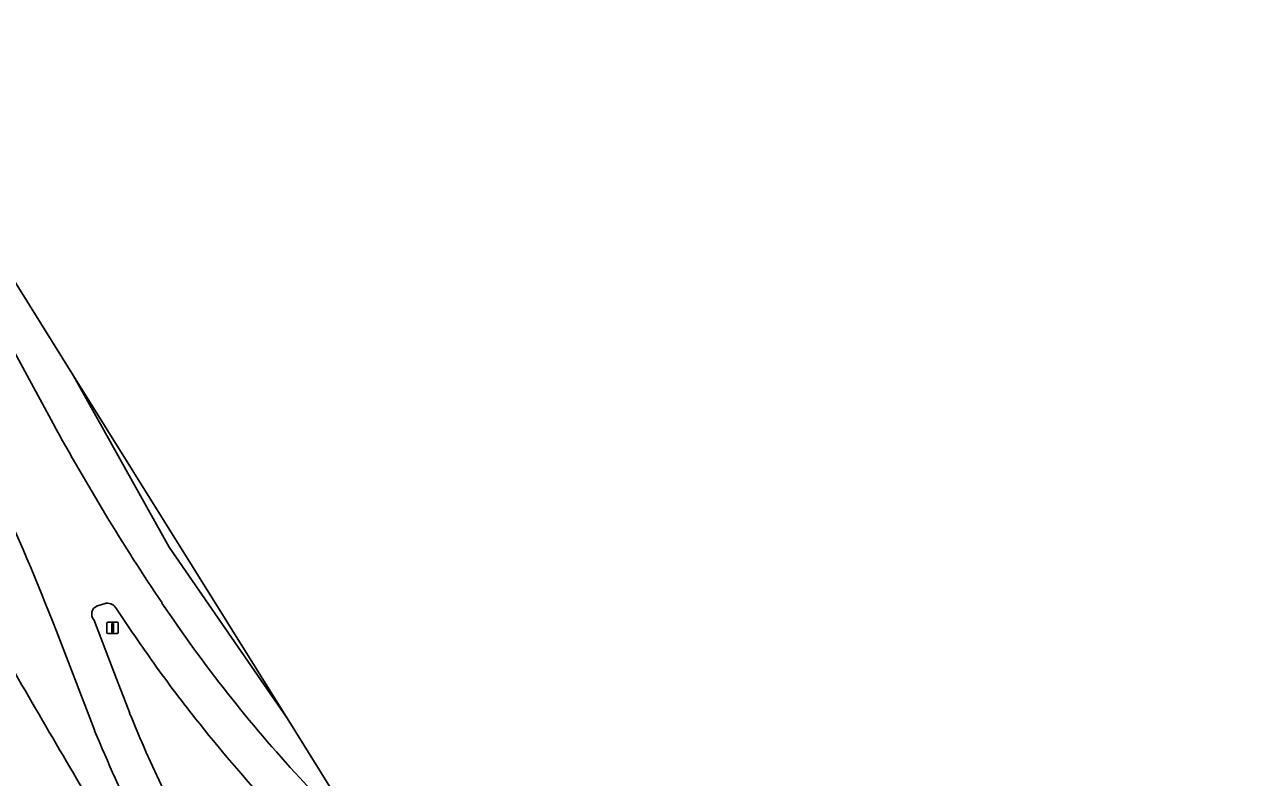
# Model space of a CAD drawing. Extents: x 158835 to 160077, y 386387 to 387778.
# Drawn here: x 159821.4 to 159927.2, y 387683.5 to 387749.2 of the extents above; entities that cross this region are included whole.
import ezdxf

# ---------------------------------------------------------------- set-up
doc = ezdxf.new("R2010")
doc.units = 0
for name, color, linetype in [('IMGEO_Berm_groen', 7, 'Continuous'), ('IMGEO_Lichtmast', 7, 'Continuous'), ('IMGEO_OVBaan_gesloten', 7, 'Continuous'), ('IMGEO_Rijbaan_regionaal_gesloten', 7, 'Continuous')]:
    doc.layers.add(name, color=color, linetype=linetype)

msp = doc.modelspace()

# ---------------------------------------------------------------- linework, layer by layer
at = {"layer": 'IMGEO_Berm_groen'}
for points in [[(159828.54, 387698.72), (159827.71, 387698.44)], [(159829.62, 387697.95), (159829.43, 387698.23)], [(159827.45, 387697.29), (159829.44, 387692.11), (159830.59, 387689.11)], [(159827.54, 387687.59), (159824.21, 387696.28)]]:
    msp.add_lwpolyline(points, dxfattribs=at)
for centre, radius, start, end in [((159607.76, 387611.8), 232.35, 21.3219, 24.6945), ((160884.36, 388306.43), 1228.15, 209.68262, 210.56763), ((159828.03, 387697.77), 0.748, 115.2682, 218.9981), ((159828.58, 387697.74), 0.984, 29.7984, 92.5163), ((159940.81, 387771.12), 133.1, 213.3453, 215.5085), ((159939.6, 387770.16), 131.57, 215.4767, 218.288), ((159947.27, 387736.61), 125.98, 202.1481, 203.8353), ((159941.91, 387771.92), 134.47, 218.2669, 222.5031), ((159949.15, 387737.9), 131.61, 202.4743, 210.3408), ((159943.27, 387734.92), 121.64, 203.8683, 210.618)]:
    msp.add_arc(centre, radius, start, end, dxfattribs=at)
at = {"layer": 'IMGEO_Lichtmast'}
for p, q in [((159828.7, 387697.07), (159829.49, 387697.07)), ((159829.49, 387697.07), (159828.7, 387697.07)), ((159828.6, 387696.17), (159828.6, 387696.97)), ((159828.6, 387696.97), (159828.6, 387696.17)), ((159829.49, 387696.07), (159828.7, 387696.07)), ((159828.7, 387696.07), (159829.49, 387696.07)), ((159829.59, 387696.97), (159829.59, 387696.17)), ((159829.59, 387696.17), (159829.59, 387696.97))]:
    msp.add_line(p, q, dxfattribs=at)
msp.add_lwpolyline([(159829.02, 387696.94), (159829.17, 387696.94), (159829.17, 387696.19), (159829.02, 387696.19), (159829.02, 387696.94)], dxfattribs=at)
for centre, start, end in [((159828.7, 387696.97), 90, 180), ((159828.7, 387696.97), 90, 180), ((159829.49, 387696.97), 0, 90), ((159829.49, 387696.97), 360, 90), ((159828.7, 387696.17), 180, 270), ((159828.7, 387696.17), 180, 270), ((159829.49, 387696.17), 270, 0), ((159829.49, 387696.17), 270, 0)]:
    msp.add_arc(centre, 0.1, start, end, dxfattribs=at)
at = {"layer": 'IMGEO_OVBaan_gesloten'}
for points in [[(159823.91, 387714.38), (159819.97, 387721.68), (159813.93, 387733.03), (159806.13, 387747.81), (159805.96, 387747.73), (159800.52, 387743.91), (159800.54, 387743.88), (159801, 387743.01), (159804.22, 387736.86), (159811.84, 387722.52), (159816.15, 387714.29), (159817.86, 387711.02), (159818.86, 387708.87)], [(159827.71, 387698.44), (159828.54, 387698.72)], [(159829.43, 387698.23), (159829.62, 387697.95)], [(159830.59, 387689.11), (159829.44, 387692.11), (159827.45, 387697.29)], [(159824.21, 387696.28), (159827.54, 387687.59)], [(160065.28, 387341), (159984.84, 387467.47), (159920.56, 387567.92), (159883.28, 387626.18), (159852.11, 387676.16), (159845.41, 387683.49)]]:
    msp.add_lwpolyline(points, dxfattribs=at)
for centre, radius, start, end in [((159996.31, 387808.31), 196.32, 208.584, 213.9276), ((159607.76, 387611.8), 232.35, 21.3219, 24.6945), ((159828.03, 387697.77), 0.748, 115.2682, 218.9981), ((159828.58, 387697.74), 0.984, 29.7984, 92.5163), ((159937.64, 387768.49), 125.43, 213.7942, 222.6616), ((159940.81, 387771.12), 133.1, 213.3453, 215.5085), ((159939.6, 387770.16), 131.57, 215.4767, 218.288), ((159947.27, 387736.61), 125.98, 202.1481, 203.8353), ((159941.91, 387771.92), 134.47, 218.2669, 222.5031), ((159949.15, 387737.9), 131.61, 202.4743, 210.3408), ((159943.27, 387734.92), 121.64, 203.8683, 210.618)]:
    msp.add_arc(centre, radius, start, end, dxfattribs=at)
at = {"layer": 'IMGEO_Rijbaan_regionaal_gesloten'}
for points in [[(159852.11, 387676.16), (159844.3, 387688.69), (159834.04, 387703.6), (159825.69, 387718.53), (159819.93, 387727.77), (159816.74, 387734.86), (159809, 387749.19), (159806.13, 387747.81), (159813.93, 387733.03), (159819.97, 387721.68), (159823.91, 387714.38)], [(159844.3, 387688.69), (159825.69, 387718.53), (159834.04, 387703.6), (159844.3, 387688.69)], [(159845.41, 387683.49), (159852.11, 387676.16)]]:
    msp.add_lwpolyline(points, dxfattribs=at)
for centre, radius, start, end in [((159996.31, 387808.31), 196.32, 208.584, 213.9276), ((160884.36, 388306.43), 1228.15, 209.68262, 210.56763), ((159937.64, 387768.49), 125.43, 213.7942, 222.6616)]:
    msp.add_arc(centre, radius, start, end, dxfattribs=at)

doc.saveas('drawing.dxf')
